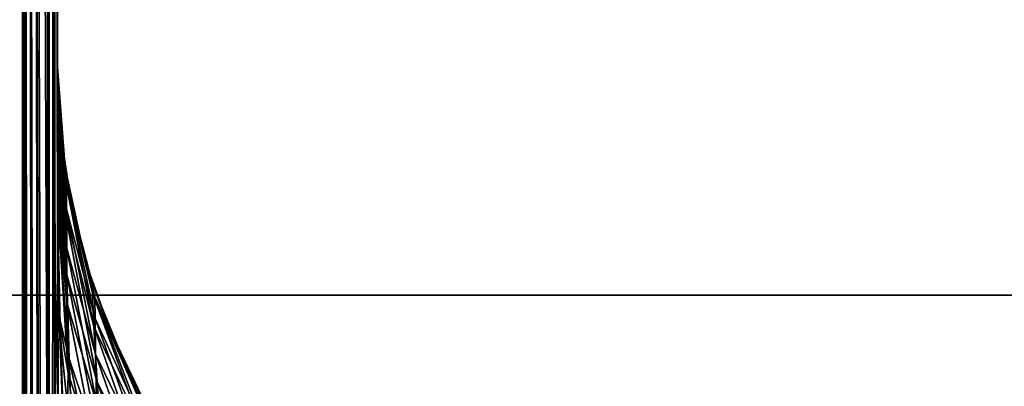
# Model space of a CAD drawing. Header units: millimetres. Extents: x -100 to 100, y -64 to 136.
# Tile 372 of 530: x 8.39 to 11.26, y 35.53 to 36.6. Entities that reach past the tile are written whole.
import ezdxf

# ---------------------------------------------------------------- set-up
doc = ezdxf.new("R2010")
doc.units = ezdxf.units.MM
doc.header["$LTSCALE"] = 159.143519
for name, color, linetype in [('125', 7, 'CONTINUOUS'), ('127', 7, 'CONTINUOUS'), ('128', 7, 'CONTINUOUS'), ('222', 7, 'CONTINUOUS'), ('223', 7, 'CONTINUOUS'), ('397', 7, 'CONTINUOUS'), ('407', 7, 'CONTINUOUS'), ('412', 7, 'CONTINUOUS'), ('437', 7, 'CONTINUOUS'), ('53', 7, 'CONTINUOUS'), ('65', 7, 'CONTINUOUS')]:
    doc.layers.add(name, color=color, linetype=linetype)

msp = doc.modelspace()

# ---------------------------------------------------------------- linework, layer by layer
at = {"layer": '125', "color": 7, "linetype": 'CONTINUOUS', "true_color": 0x8c979c}
for points in [[(8.5, 35.8568, 3.5), (8.4933, 35.5153, 3.8363), (8.5235, 35.2464, 3.6724), (8.5, 35.8568, 3.5)], [(8.5, 35.8568, 3.5), (8.5235, 35.2464, 3.6724), (8.5077, 35.7139, 3.3991), (8.5, 35.8568, 3.5)], [(8.5077, 35.7139, 3.3991), (8.5235, 35.2464, 3.6724), (8.5307, 35.5719, 3.2988), (8.5077, 35.7139, 3.3991)], [(8.5235, 35.2464, 3.6724), (8.6035, 35.0317, 3.4624), (8.5307, 35.5719, 3.2988), (8.5235, 35.2464, 3.6724)], [(8.5307, 35.5719, 3.2988), (8.6035, 35.0317, 3.4624), (8.6216, 35.2958, 3.1037), (8.5307, 35.5719, 3.2988)]]:
    msp.add_3dface(points, dxfattribs=at)
at = {"layer": '127', "color": 7, "linetype": 'CONTINUOUS', "true_color": 0x8c979c}
for points in [[(8.5, 36.4417, 2.0068), (8.5263, 36.1189, 1.9674), (8.5, 36.4649, 1.6046), (8.5, 36.4417, 2.0068)], [(8.5, 36.4649, 1.6046), (8.5263, 36.1189, 1.9674), (8.5096, 36.2689, 1.6046), (8.5, 36.4649, 1.6046)], [(8.5, 36.4287, 2.0964), (8.5264, 36.0502, 2.3257), (8.5, 36.4417, 2.0068), (8.5, 36.4287, 2.0964)], [(8.5, 36.4417, 2.0068), (8.5264, 36.0502, 2.3257), (8.5263, 36.1189, 1.9674), (8.5, 36.4417, 2.0068)], [(8.5, 36.3642, 2.4048), (8.5264, 36.0502, 2.3257), (8.5, 36.4287, 2.0964), (8.5, 36.3642, 2.4048)], [(8.5, 36.3114, 2.589), (8.5268, 35.9359, 2.6719), (8.5, 36.3642, 2.4048), (8.5, 36.3114, 2.589)], [(8.5, 36.3642, 2.4048), (8.5268, 35.9359, 2.6719), (8.5264, 36.0502, 2.3257), (8.5, 36.3642, 2.4048)], [(8.5, 36.2398, 2.7908), (8.5268, 35.9359, 2.6719), (8.5, 36.3114, 2.589), (8.5, 36.2398, 2.7908)], [(8.5096, 36.2689, 1.6046), (8.5263, 36.1189, 1.9674), (8.5384, 36.0748, 1.6046), (8.5096, 36.2689, 1.6046)], [(8.5, 36.1186, 3.0631), (8.5274, 35.779, 3.0007), (8.5, 36.2398, 2.7908), (8.5, 36.1186, 3.0631)], [(8.5, 36.2398, 2.7908), (8.5274, 35.779, 3.0007), (8.5268, 35.9359, 2.6719), (8.5, 36.2398, 2.7908)], [(8.5, 36.0693, 3.158), (8.5274, 35.779, 3.0007), (8.5, 36.1186, 3.0631), (8.5, 36.0693, 3.158)], [(8.5264, 36.0502, 2.3257), (8.6094, 35.7319, 2.2444), (8.5263, 36.1189, 1.9674), (8.5264, 36.0502, 2.3257)], [(8.5263, 36.1189, 1.9674), (8.6094, 35.7319, 2.2444), (8.6088, 35.7939, 1.9266), (8.5263, 36.1189, 1.9674)], [(8.5263, 36.1189, 1.9674), (8.6088, 35.7939, 1.9266), (8.5384, 36.0748, 1.6046), (8.5263, 36.1189, 1.9674)], [(8.5384, 36.0748, 1.6046), (8.6088, 35.7939, 1.9266), (8.5861, 35.8843, 1.6046), (8.5384, 36.0748, 1.6046)], [(8.5, 35.8568, 3.5), (8.5077, 35.7139, 3.3991), (8.5, 36.0693, 3.158), (8.5, 35.8568, 3.5)], [(8.5077, 35.7139, 3.3991), (8.5307, 35.5719, 3.2988), (8.5, 36.0693, 3.158), (8.5077, 35.7139, 3.3991)], [(8.5, 36.0693, 3.158), (8.5307, 35.5719, 3.2988), (8.5274, 35.779, 3.0007), (8.5, 36.0693, 3.158)], [(8.5268, 35.9359, 2.6719), (8.611, 35.6281, 2.5511), (8.5264, 36.0502, 2.3257), (8.5268, 35.9359, 2.6719)], [(8.5264, 36.0502, 2.3257), (8.611, 35.6281, 2.5511), (8.6094, 35.7319, 2.2444), (8.5264, 36.0502, 2.3257)], [(8.5274, 35.779, 3.0007), (8.6135, 35.4852, 2.8417), (8.5268, 35.9359, 2.6719), (8.5274, 35.779, 3.0007)], [(8.5268, 35.9359, 2.6719), (8.6135, 35.4852, 2.8417), (8.611, 35.6281, 2.5511), (8.5268, 35.9359, 2.6719)], [(8.5861, 35.8843, 1.6046), (8.6088, 35.7939, 1.9266), (8.6523, 35.6995, 1.6046), (8.5861, 35.8843, 1.6046)], [(8.6094, 35.7319, 2.2444), (8.7501, 35.4258, 2.1662), (8.6088, 35.7939, 1.9266), (8.6094, 35.7319, 2.2444)], [(8.6088, 35.7939, 1.9266), (8.7501, 35.4258, 2.1662), (8.7487, 35.4813, 1.8873), (8.6088, 35.7939, 1.9266)], [(8.6088, 35.7939, 1.9266), (8.7487, 35.4813, 1.8873), (8.6523, 35.6995, 1.6046), (8.6088, 35.7939, 1.9266)], [(8.5307, 35.5719, 3.2988), (8.6216, 35.2958, 3.1037), (8.5274, 35.779, 3.0007), (8.5307, 35.5719, 3.2988)], [(8.5274, 35.779, 3.0007), (8.6216, 35.2958, 3.1037), (8.6135, 35.4852, 2.8417), (8.5274, 35.779, 3.0007)], [(8.611, 35.6281, 2.5511), (8.7537, 35.3322, 2.4349), (8.6094, 35.7319, 2.2444), (8.611, 35.6281, 2.5511)], [(8.6094, 35.7319, 2.2444), (8.7537, 35.3322, 2.4349), (8.7501, 35.4258, 2.1662), (8.6094, 35.7319, 2.2444)], [(8.6523, 35.6995, 1.6046), (8.7487, 35.4813, 1.8873), (8.7362, 35.5221, 1.6046), (8.6523, 35.6995, 1.6046)], [(8.6135, 35.4852, 2.8417), (8.7595, 35.2028, 2.6889), (8.611, 35.6281, 2.5511), (8.6135, 35.4852, 2.8417)], [(8.611, 35.6281, 2.5511), (8.7595, 35.2028, 2.6889), (8.7537, 35.3322, 2.4349), (8.611, 35.6281, 2.5511)]]:
    msp.add_3dface(points, dxfattribs=at)
at = {"layer": '128', "color": 7, "linetype": 'CONTINUOUS', "true_color": 0x8c979c}
for points in [[(8.5, 18.9235, -6.5), (8.5, 55.576, -6.5), (8.5, 19.1545, -5.7841), (8.5, 18.9235, -6.5)], [(8.5, 55.576, -6.5), (8.5, 55.3447, 3.5), (8.5, 36.4649, 1.6046), (8.5, 55.576, -6.5)], [(8.5, 55.576, -6.5), (8.5, 36.4649, 1.6046), (8.5, 36.4649, -1.6046), (8.5, 55.576, -6.5)], [(8.5, 32.7271, -5.06), (8.5, 55.576, -6.5), (8.5, 33.006, -5.0507), (8.5, 32.7271, -5.06)], [(8.5, 55.576, -6.5), (8.5, 32.7271, -5.06), (8.5, 19.3584, -5.06), (8.5, 55.576, -6.5)], [(8.5, 33.006, -5.0507), (8.5, 55.576, -6.5), (8.5, 33.2839, -5.0221), (8.5, 33.006, -5.0507)], [(8.5, 33.2839, -5.0221), (8.5, 55.576, -6.5), (8.5, 33.5589, -4.9744), (8.5, 33.2839, -5.0221)], [(8.5, 33.5589, -4.9744), (8.5, 55.576, -6.5), (8.5, 33.8289, -4.908), (8.5, 33.5589, -4.9744)], [(8.5, 33.8289, -4.908), (8.5, 55.576, -6.5), (8.5, 34.0921, -4.8234), (8.5, 33.8289, -4.908)], [(8.5, 34.0921, -4.8234), (8.5, 55.576, -6.5), (8.5, 34.3102, -4.7373), (8.5, 34.0921, -4.8234)], [(8.5, 34.3102, -4.7373), (8.5, 55.576, -6.5), (8.5, 34.3468, -4.7214), (8.5, 34.3102, -4.7373)], [(8.5, 34.3468, -4.7214), (8.5, 55.576, -6.5), (8.5, 34.5911, -4.603), (8.5, 34.3468, -4.7214)], [(8.5, 34.5911, -4.603), (8.5, 55.576, -6.5), (8.5, 34.8234, -4.4694), (8.5, 34.5911, -4.603)], [(8.5, 34.8234, -4.4694), (8.5, 55.576, -6.5), (8.5, 35.0427, -4.3217), (8.5, 34.8234, -4.4694)], [(8.5, 35.0427, -4.3217), (8.5, 55.576, -6.5), (8.5, 35.2481, -4.1609), (8.5, 35.0427, -4.3217)], [(8.5, 35.2481, -4.1609), (8.5, 55.576, -6.5), (8.5, 35.4388, -3.9884), (8.5, 35.2481, -4.1609)], [(8.5, 35.4388, -3.9884), (8.5, 55.576, -6.5), (8.5, 35.6141, -3.8053), (8.5, 35.4388, -3.9884)], [(8.5, 35.6141, -3.8053), (8.5, 55.576, -6.5), (8.5, 35.7739, -3.6123), (8.5, 35.6141, -3.8053)], [(8.5, 35.7739, -3.6123), (8.5, 55.576, -6.5), (8.5, 35.9179, -3.4101), (8.5, 35.7739, -3.6123)], [(8.5, 35.9179, -3.4101), (8.5, 55.576, -6.5), (8.5, 36.0362, -3.217), (8.5, 35.9179, -3.4101)], [(8.5, 36.0362, -3.217), (8.5, 55.576, -6.5), (8.5, 36.0461, -3.1994), (8.5, 36.0362, -3.217)], [(8.5, 36.0461, -3.1994), (8.5, 55.576, -6.5), (8.5, 36.1578, -2.9814), (8.5, 36.0461, -3.1994)], [(8.5, 36.1578, -2.9814), (8.5, 55.576, -6.5), (8.5, 36.2525, -2.7576), (8.5, 36.1578, -2.9814)], [(8.5, 36.2525, -2.7576), (8.5, 55.576, -6.5), (8.5, 36.3298, -2.5293), (8.5, 36.2525, -2.7576)], [(8.5, 36.3298, -2.5293), (8.5, 55.576, -6.5), (8.5, 36.4354, -2.0667), (8.5, 36.3298, -2.5293)], [(8.5, 36.4354, -2.0667), (8.5, 55.576, -6.5), (8.5, 36.4649, -1.6046), (8.5, 36.4354, -2.0667)], [(8.5, 19.1545, -5.7841), (8.5, 55.576, -6.5), (8.5, 19.3584, -5.06), (8.5, 19.1545, -5.7841)], [(8.5, 55.3447, 3.5), (8.5, 35.8568, 3.5), (8.5, 36.0693, 3.158), (8.5, 55.3447, 3.5)], [(8.5, 55.3447, 3.5), (8.5, 36.0693, 3.158), (8.5, 36.1186, 3.0631), (8.5, 55.3447, 3.5)], [(8.5, 55.3447, 3.5), (8.5, 36.1186, 3.0631), (8.5, 36.2398, 2.7908), (8.5, 55.3447, 3.5)], [(8.5, 55.3447, 3.5), (8.5, 36.2398, 2.7908), (8.5, 36.3114, 2.589), (8.5, 55.3447, 3.5)], [(8.5, 55.3447, 3.5), (8.5, 36.3114, 2.589), (8.5, 36.3642, 2.4048), (8.5, 55.3447, 3.5)], [(8.5, 55.3447, 3.5), (8.5, 36.3642, 2.4048), (8.5, 36.4287, 2.0964), (8.5, 55.3447, 3.5)], [(8.5, 55.3447, 3.5), (8.5, 36.4287, 2.0964), (8.5, 36.4417, 2.0068), (8.5, 55.3447, 3.5)], [(8.5, 55.3447, 3.5), (8.5, 36.4417, 2.0068), (8.5, 36.4649, 1.6046), (8.5, 55.3447, 3.5)]]:
    msp.add_3dface(points, dxfattribs=at)
at = {"layer": '222', "color": 7, "linetype": 'CONTINUOUS', "true_color": 0x8c979c}
for points in [[(8.5, 36.4354, -2.0667), (8.5, 36.4649, -1.6046), (8.5201, 36.1495, -2.0388), (8.5, 36.4354, -2.0667)], [(8.5201, 36.1495, -2.0388), (8.5, 36.4649, -1.6046), (8.5205, 36.1794, -1.6046), (8.5201, 36.1495, -2.0388)], [(8.5, 36.3298, -2.5293), (8.5, 36.4354, -2.0667), (8.5201, 36.1495, -2.0388), (8.5, 36.3298, -2.5293)], [(8.5, 36.2525, -2.7576), (8.5, 36.3298, -2.5293), (8.5222, 36.0404, -2.4593), (8.5, 36.2525, -2.7576)], [(8.5222, 36.0404, -2.4593), (8.5, 36.3298, -2.5293), (8.5201, 36.1495, -2.0388), (8.5222, 36.0404, -2.4593)], [(8.5, 36.1578, -2.9814), (8.5, 36.2525, -2.7576), (8.5268, 35.8591, -2.8511), (8.5, 36.1578, -2.9814)], [(8.5268, 35.8591, -2.8511), (8.5, 36.2525, -2.7576), (8.5222, 36.0404, -2.4593), (8.5268, 35.8591, -2.8511)], [(8.5201, 36.1495, -2.0388), (8.5205, 36.1794, -1.6046), (8.6019, 35.8062, -1.9877), (8.5201, 36.1495, -2.0388)], [(8.5205, 36.1794, -1.6046), (8.5384, 36.0747, -1.6046), (8.6019, 35.8062, -1.9877), (8.5205, 36.1794, -1.6046)], [(8.5, 36.0461, -3.1994), (8.5, 36.1578, -2.9814), (8.5268, 35.8591, -2.8511), (8.5, 36.0461, -3.1994)], [(8.5222, 36.0404, -2.4593), (8.5201, 36.1495, -2.0388), (8.6064, 35.7088, -2.3586), (8.5222, 36.0404, -2.4593)], [(8.6064, 35.7088, -2.3586), (8.5201, 36.1495, -2.0388), (8.6019, 35.8062, -1.9877), (8.6064, 35.7088, -2.3586)], [(8.6019, 35.8062, -1.9877), (8.5384, 36.0747, -1.6046), (8.6025, 35.8329, -1.6046), (8.6019, 35.8062, -1.9877)], [(8.5, 36.0362, -3.217), (8.5, 36.0461, -3.1994), (8.5341, 35.6145, -3.2021), (8.5, 36.0362, -3.217)], [(8.5341, 35.6145, -3.2021), (8.5, 36.0461, -3.1994), (8.5268, 35.8591, -2.8511), (8.5341, 35.6145, -3.2021)], [(8.5, 35.9179, -3.4101), (8.5, 36.0362, -3.217), (8.5005, 35.7546, -3.562), (8.5, 35.9179, -3.4101)], [(8.5005, 35.7546, -3.562), (8.5, 36.0362, -3.217), (8.5341, 35.6145, -3.2021), (8.5005, 35.7546, -3.562)], [(8.5268, 35.8591, -2.8511), (8.5222, 36.0404, -2.4593), (8.616, 35.5466, -2.7042), (8.5268, 35.8591, -2.8511)], [(8.616, 35.5466, -2.7042), (8.5222, 36.0404, -2.4593), (8.6064, 35.7088, -2.3586), (8.616, 35.5466, -2.7042)], [(8.5, 35.7739, -3.6123), (8.5, 35.9179, -3.4101), (8.5005, 35.7546, -3.562), (8.5, 35.7739, -3.6123)], [(8.5341, 35.6145, -3.2021), (8.5268, 35.8591, -2.8511), (8.6307, 35.3275, -3.0137), (8.5341, 35.6145, -3.2021)], [(8.6307, 35.3275, -3.0137), (8.5268, 35.8591, -2.8511), (8.616, 35.5466, -2.7042), (8.6307, 35.3275, -3.0137)], [(8.6019, 35.8062, -1.9877), (8.6025, 35.8329, -1.6046), (8.7454, 35.4801, -1.9392), (8.6019, 35.8062, -1.9877)], [(8.6025, 35.8329, -1.6046), (8.6523, 35.6994, -1.6046), (8.7454, 35.4801, -1.9392), (8.6025, 35.8329, -1.6046)], [(8.6064, 35.7088, -2.3586), (8.6019, 35.8062, -1.9877), (8.7523, 35.3944, -2.2632), (8.6064, 35.7088, -2.3586)], [(8.7523, 35.3944, -2.2632), (8.6019, 35.8062, -1.9877), (8.7454, 35.4801, -1.9392), (8.7523, 35.3944, -2.2632)], [(8.5, 35.6141, -3.8053), (8.5, 35.7739, -3.6123), (8.5026, 35.4287, -3.8551), (8.5, 35.6141, -3.8053)], [(8.5, 35.7739, -3.6123), (8.5005, 35.7546, -3.562), (8.5026, 35.4287, -3.8551), (8.5, 35.7739, -3.6123)], [(8.5026, 35.4287, -3.8551), (8.5005, 35.7546, -3.562), (8.5449, 35.3186, -3.5037), (8.5026, 35.4287, -3.8551)], [(8.5449, 35.3186, -3.5037), (8.5005, 35.7546, -3.562), (8.5341, 35.6145, -3.2021), (8.5449, 35.3186, -3.5037)], [(8.616, 35.5466, -2.7042), (8.6064, 35.7088, -2.3586), (8.7666, 35.2512, -2.5653), (8.616, 35.5466, -2.7042)], [(8.7666, 35.2512, -2.5653), (8.6064, 35.7088, -2.3586), (8.7523, 35.3944, -2.2632), (8.7666, 35.2512, -2.5653)], [(8.7454, 35.4801, -1.9392), (8.6523, 35.6994, -1.6046), (8.7459, 35.5042, -1.6046), (8.7454, 35.4801, -1.9392)], [(8.5449, 35.3186, -3.5037), (8.5341, 35.6145, -3.2021), (8.6508, 35.0621, -3.2795), (8.5449, 35.3186, -3.5037)], [(8.6508, 35.0621, -3.2795), (8.5341, 35.6145, -3.2021), (8.6307, 35.3275, -3.0137), (8.6508, 35.0621, -3.2795)], [(8.5, 35.4388, -3.9884), (8.5, 35.6141, -3.8053), (8.5026, 35.4287, -3.8551), (8.5, 35.4388, -3.9884)], [(8.6307, 35.3275, -3.0137), (8.616, 35.5466, -2.7042), (8.7882, 35.0574, -2.8363), (8.6307, 35.3275, -3.0137)], [(8.7882, 35.0574, -2.8363), (8.616, 35.5466, -2.7042), (8.7666, 35.2512, -2.5653), (8.7882, 35.0574, -2.8363)]]:
    msp.add_3dface(points, dxfattribs=at)
at = {"layer": '223', "color": 7, "linetype": 'CONTINUOUS', "true_color": 0x8c979c}
for points in [[(8.5, 36.4649, 1.6046), (8.5096, 36.2689, 1.6046), (8.5, 36.4649, -1.6046), (8.5, 36.4649, 1.6046)], [(8.5, 36.4649, -1.6046), (8.5096, 36.2689, 1.6046), (8.5205, 36.1794, -1.6046), (8.5, 36.4649, -1.6046)], [(8.5096, 36.2689, 1.6046), (8.5384, 36.0748, 1.6046), (8.5205, 36.1794, -1.6046), (8.5096, 36.2689, 1.6046)], [(8.5205, 36.1794, -1.6046), (8.5384, 36.0748, 1.6046), (8.5384, 36.0747, -1.6046), (8.5205, 36.1794, -1.6046)], [(8.5384, 36.0748, 1.6046), (8.5861, 35.8843, 1.6046), (8.5384, 36.0747, -1.6046), (8.5384, 36.0748, 1.6046)], [(8.5384, 36.0747, -1.6046), (8.5861, 35.8843, 1.6046), (8.6025, 35.8329, -1.6046), (8.5384, 36.0747, -1.6046)], [(8.5861, 35.8843, 1.6046), (8.6523, 35.6995, 1.6046), (8.6025, 35.8329, -1.6046), (8.5861, 35.8843, 1.6046)], [(8.6025, 35.8329, -1.6046), (8.6523, 35.6995, 1.6046), (8.6523, 35.6994, -1.6046), (8.6025, 35.8329, -1.6046)], [(8.6523, 35.6995, 1.6046), (8.7362, 35.5221, 1.6046), (8.6523, 35.6994, -1.6046), (8.6523, 35.6995, 1.6046)], [(8.6523, 35.6994, -1.6046), (8.7362, 35.5221, 1.6046), (8.7459, 35.5042, -1.6046), (8.6523, 35.6994, -1.6046)]]:
    msp.add_3dface(points, dxfattribs=at)
at = {"layer": '397', "color": 7, "linetype": 'CONTINUOUS', "true_color": 0xaaaaaa}
for points in [[(-99, 35.8, 45.7), (99, 35.8, 45.7), (98.8446, 41.3452, 45.7), (-99, 35.8, 45.7)], [(-98.8446, 41.3452, 45.7), (-99, 35.8, 45.7), (98.8446, 41.3452, 45.7), (-98.8446, 41.3452, 45.7)], [(-98.8446, 30.2548, 45.7), (99, 35.8, 45.7), (-99, 35.8, 45.7), (-98.8446, 30.2548, 45.7)], [(98.8446, 30.2548, 45.7), (99, 35.8, 45.7), (-98.8446, 30.2548, 45.7), (98.8446, 30.2548, 45.7)]]:
    msp.add_3dface(points, dxfattribs=at)
at = {"layer": '407', "color": 7, "linetype": 'CONTINUOUS'}
for points in [[(97.5, 35.8, 36.7), (-97.5, 35.8, 36.7), (-97.3466, 41.267, 36.7), (97.5, 35.8, 36.7)], [(97.3466, 41.267, 36.7), (97.5, 35.8, 36.7), (-97.3466, 41.267, 36.7), (97.3466, 41.267, 36.7)], [(-97.3466, 30.333, 36.7), (-97.5, 35.8, 36.7), (97.3466, 30.333, 36.7), (-97.3466, 30.333, 36.7)], [(97.3466, 30.333, 36.7), (-97.5, 35.8, 36.7), (97.5, 35.8, 36.7), (97.3466, 30.333, 36.7)]]:
    msp.add_3dface(points, dxfattribs=at)
at = {"layer": '412', "linetype": 'CONTINUOUS'}
for points in [[(-72.5, 35.8, 36.7427), (72.5, 35.8, 36.7427), (72.3448, 40.5417, 36.7427), (-72.5, 35.8, 36.7427)], [(-72.5, 35.8, 36.7427), (72.3448, 40.5417, 36.7427), (-72.3448, 40.5417, 36.7427), (-72.5, 35.8, 36.7427)], [(72.5, 35.8, 36.7427), (-72.5, 35.8, 36.7427), (-72.3448, 31.0583, 36.7427), (72.5, 35.8, 36.7427)], [(72.5, 35.8, 36.7427), (-72.3448, 31.0583, 36.7427), (72.3448, 31.0583, 36.7427), (72.5, 35.8, 36.7427)]]:
    msp.add_3dface(points, dxfattribs=at)
at = {"layer": '437', "color": 7, "linetype": 'CONTINUOUS', "true_color": 0xaaaaaa}
for points in [[(-72.5, 35.8, 44.7), (-72.3448, 40.5417, 44.7), (72.5, 35.8, 44.7), (-72.5, 35.8, 44.7)], [(-72.3448, 40.5417, 44.7), (72.3448, 40.5417, 44.7), (72.5, 35.8, 44.7), (-72.3448, 40.5417, 44.7)], [(-72.5, 35.8, 44.7), (72.5, 35.8, 44.7), (72.3448, 31.0583, 44.7), (-72.5, 35.8, 44.7)], [(-72.5, 35.8, 44.7), (72.3448, 31.0583, 44.7), (-72.3448, 31.0583, 44.7), (-72.5, 35.8, 44.7)]]:
    msp.add_3dface(points, dxfattribs=at)
at = {"layer": '53', "color": 7, "linetype": 'CONTINUOUS', "true_color": 0x8c979c}
for points in [[(8.5, 18.9235, -6.5), (8.4739, 18.4944, -7.1651), (8.5, 55.576, -6.5), (8.5, 18.9235, -6.5)], [(8.5, 55.576, -6.5), (8.4739, 18.4944, -7.1651), (8.4763, 55.5658, -7.1341), (8.5, 55.576, -6.5)], [(8.4763, 55.5658, -7.1341), (8.4739, 18.4944, -7.1651), (8.4017, 55.4943, -7.7888), (8.4763, 55.5658, -7.1341)], [(8.4017, 55.4943, -7.7888), (8.3936, 17.9795, -7.8404), (8.268, 55.353, -8.4723), (8.4017, 55.4943, -7.7888)], [(8.4739, 18.4944, -7.1651), (8.3936, 17.9795, -7.8404), (8.4017, 55.4943, -7.7888), (8.4739, 18.4944, -7.1651)], [(8.3936, 17.9795, -7.8404), (8.2526, 17.3557, -8.5358), (8.268, 55.353, -8.4723), (8.3936, 17.9795, -7.8404)]]:
    msp.add_3dface(points, dxfattribs=at)
at = {"layer": '65', "color": 7, "linetype": 'CONTINUOUS', "true_color": 0x8c979c}
for points in [[(8.5, 55.3447, 3.5), (8.4742, 55.2931, 4.1615), (8.5, 35.8568, 3.5), (8.5, 55.3447, 3.5)], [(8.4742, 55.2931, 4.1615), (8.3919, 55.1717, 4.8515), (8.471, 34.9967, 4.2012), (8.4742, 55.2931, 4.1615)], [(8.4759, 35.0989, 4.1399), (8.4742, 55.2931, 4.1615), (8.471, 34.9967, 4.2012), (8.4759, 35.0989, 4.1399)], [(8.5, 35.8568, 3.5), (8.4742, 55.2931, 4.1615), (8.4933, 35.5153, 3.8363), (8.5, 35.8568, 3.5)], [(8.4933, 35.5153, 3.8363), (8.4742, 55.2931, 4.1615), (8.4914, 35.4607, 3.8817), (8.4933, 35.5153, 3.8363)], [(8.4914, 35.4607, 3.8817), (8.4742, 55.2931, 4.1615), (8.4759, 35.0989, 4.1399), (8.4914, 35.4607, 3.8817)], [(8.3919, 55.1717, 4.8515), (8.2431, 54.9741, 5.5739), (8.3016, 22.7509, 5.3256), (8.3919, 55.1717, 4.8515)], [(8.4052, 23.1114, 4.7661), (8.3919, 55.1717, 4.8515), (8.3016, 22.7509, 5.3256), (8.4052, 23.1114, 4.7661)], [(8.471, 34.9967, 4.2012), (8.3919, 55.1717, 4.8515), (8.4525, 34.6086, 4.3974), (8.471, 34.9967, 4.2012)], [(8.4525, 34.6086, 4.3974), (8.3919, 55.1717, 4.8515), (8.4467, 34.4815, 4.4506), (8.4525, 34.6086, 4.3974)], [(8.4467, 34.4815, 4.4506), (8.3919, 55.1717, 4.8515), (8.4291, 34.0504, 4.5959), (8.4467, 34.4815, 4.4506)], [(8.4291, 34.0504, 4.5959), (8.3919, 55.1717, 4.8515), (8.4249, 33.9305, 4.6275), (8.4291, 34.0504, 4.5959)], [(8.4249, 33.9305, 4.6275), (8.3919, 55.1717, 4.8515), (8.4117, 33.4346, 4.7221), (8.4249, 33.9305, 4.6275)], [(8.4117, 33.4346, 4.7221), (8.3919, 55.1717, 4.8515), (8.4103, 33.3576, 4.7319), (8.4117, 33.4346, 4.7221)], [(8.4103, 33.3576, 4.7319), (8.3919, 55.1717, 4.8515), (8.4052, 32.7757, 4.7661), (8.4103, 33.3576, 4.7319)], [(8.4052, 32.7757, 4.7661), (8.3919, 55.1717, 4.8515), (8.4052, 27.9435, 4.7661), (8.4052, 32.7757, 4.7661)], [(8.4052, 27.9435, 4.7661), (8.3919, 55.1717, 4.8515), (8.4052, 23.1114, 4.7661), (8.4052, 27.9435, 4.7661)]]:
    msp.add_3dface(points, dxfattribs=at)

doc.saveas('drawing.dxf')
